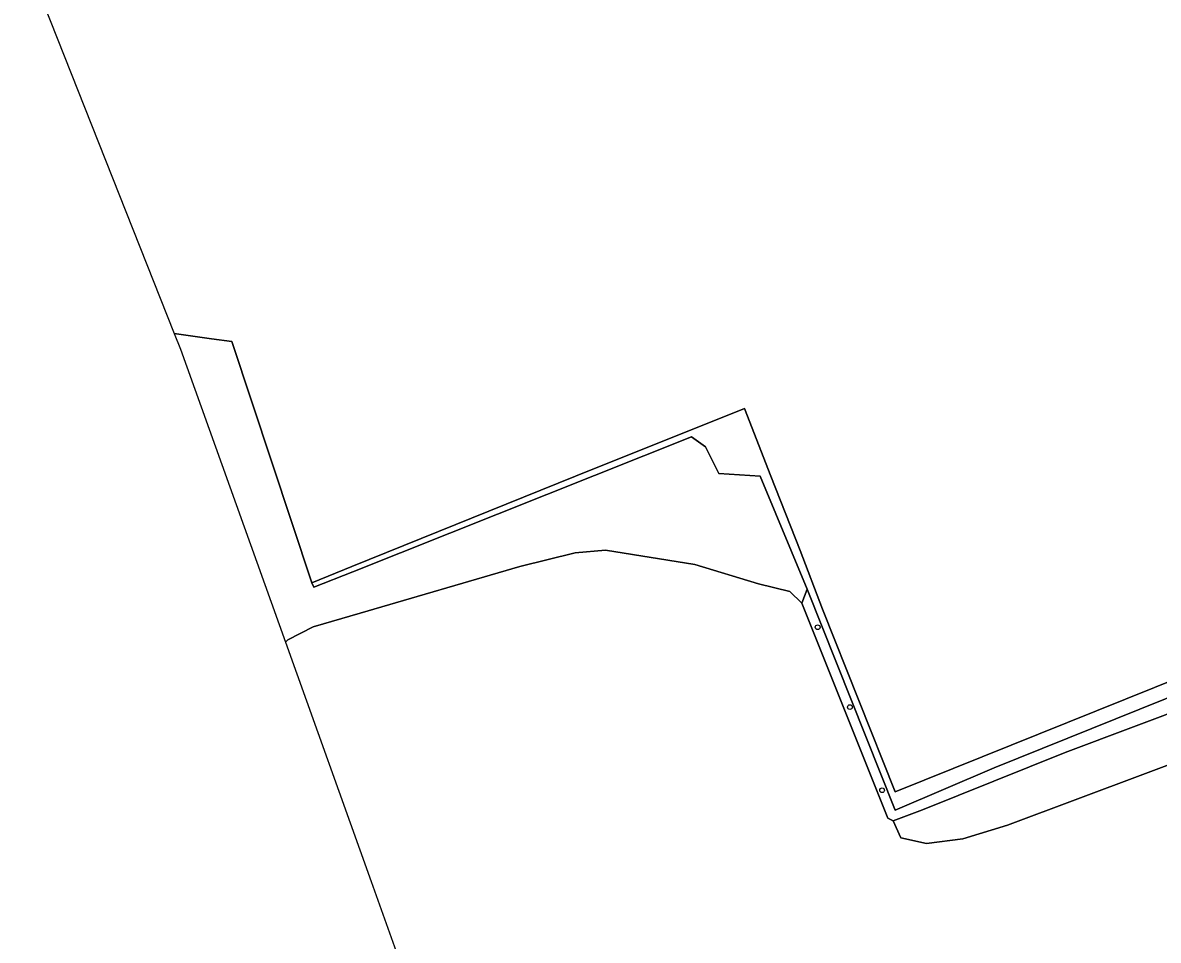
# Model space of a CAD drawing. Extents: x 164494 to 166241, y 382475 to 384495.
# Drawn here: x 164878.4 to 165112.8, y 383904.1 to 384093.6 of the extents above; entities that cross this region are included whole.
import ezdxf

# ---------------------------------------------------------------- set-up
doc = ezdxf.new("R2010")
doc.units = 0
for name, color, linetype in [('IMGEO_Boom', 7, 'Continuous'), ('IMGEO_Bouwland', 7, 'Continuous'), ('IMGEO_Erf', 7, 'Continuous'), ('IMGEO_Gemengd_bos', 7, 'Continuous'), ('IMGEO_Grasland_overig', 7, 'Continuous'), ('IMGEO_Groenvoorziening', 7, 'Continuous'), ('IMGEO_Hek', 7, 'Continuous'), ('IMGEO_Loofbos', 7, 'Continuous')]:
    doc.layers.add(name, color=color, linetype=linetype)

msp = doc.modelspace()

# ---------------------------------------------------------------- linework, layer by layer
at = {"layer": 'IMGEO_Boom'}
for centre in [(165042.47, 383968.78), (165049.12, 383952.29), (165055.77, 383935.11)]:
    msp.add_circle(centre, 0.489, dxfattribs=at)
at = {"layer": 'IMGEO_Bouwland'}
msp.add_lwpolyline([(165138.05, 383949.06), (165081.65, 383927.93), (165072.46, 383925.08), (165064.97, 383924.14), (165059.64, 383925.32), (165058.09, 383928.82), (165056.96, 383929.36), (165039.22, 383973.77), (165036.7, 383976.14), (165030.29, 383977.77), (165017.09, 383981.73), (164998.67, 383984.7), (164992.4, 383984.12), (164981, 383981.35), (164948.06, 383971.71), (164938.32, 383968.86), (164933.14, 383966.19), (164932.6, 383965.72), (164950.3, 383916.26), (164966.49, 383870.97), (165006.16, 383749.43)], dxfattribs=at)
at = {"layer": 'IMGEO_Erf'}
msp.add_lwpolyline([(164878.39, 384108.38), (164909.68, 384029.45), (164917.33, 384028.32), (164921.53, 384027.81), (164938.04, 383977.95), (164946.31, 383981.3), (164992.51, 384000), (165027.4, 384013.97), (165032.8, 384000), (165038.89, 383984.62), (165043.49, 383972.53), (165058.45, 383934.76), (165225.03, 384001.82)], dxfattribs=at)
at = {"layer": 'IMGEO_Gemengd_bos'}
msp.add_lwpolyline([(164909.68, 384029.45), (164910.98, 384026.18), (164932.6, 383965.72), (164933.14, 383966.19), (164938.32, 383968.86), (164948.06, 383971.71), (164981, 383981.35), (164992.4, 383984.12), (164998.67, 383984.7), (165017.09, 383981.73), (165030.29, 383977.77), (165036.7, 383976.14), (165039.22, 383973.77), (165040.3, 383976.65), (165030.61, 384000), (165022.1, 384000.55), (165019.31, 384006.05), (165016.4, 384008.09), (164946.5, 383980.26), (164938.47, 383977.06), (164938.04, 383977.95), (164921.53, 384027.81), (164917.33, 384028.32)], close=True, dxfattribs=at)
at = {"layer": 'IMGEO_Grasland_overig'}
msp.add_lwpolyline([(165225.03, 384001.82), (165058.45, 383934.76), (165043.49, 383972.53), (165038.89, 383984.62), (165032.8, 384000), (165027.4, 384013.97), (164992.51, 384000), (164946.31, 383981.3), (164938.04, 383977.95), (164938.47, 383977.06), (164946.5, 383980.26), (165016.4, 384008.09), (165019.31, 384006.05), (165022.1, 384000.55), (165030.61, 384000), (165040.3, 383976.65), (165058.48, 383931), (165078.87, 383939.77), (165124.21, 383957.98)], dxfattribs=at)
at = {"layer": 'IMGEO_Groenvoorziening'}
msp.add_lwpolyline([(165039.22, 383973.77), (165056.96, 383929.36), (165058.09, 383928.82), (165064.1, 383931.04), (165093.57, 383942.94), (165121.25, 383953.34), (165151.68, 383965.17), (165188.1, 383979.72), (165214.62, 383990), (165218.96, 383991.81), (165221.91, 383993.03), (165239.23, 384000.56), (165245.18, 383997.75), (165248.06, 383998.68), (165239.21, 384004), (165234.77, 384002.57), (165222.9, 383997.86), (165202.31, 383989.86), (165182.5, 383981.38), (165147.25, 383967.37), (165124.21, 383957.98), (165078.87, 383939.77), (165058.48, 383931), (165040.3, 383976.65)], close=True, dxfattribs=at)
at = {"layer": 'IMGEO_Hek'}
for points in [[(164917.33, 384028.32), (164909.68, 384029.45)], [(164917.33, 384028.32), (164921.53, 384027.81), (164938.04, 383977.95)], [(164946.31, 383981.3), (164992.51, 384000), (165027.4, 384013.97)], [(165027.4, 384013.97), (165032.8, 384000), (165038.89, 383984.62)], [(165229.72, 384009.7), (165229.49, 384009.32), (165229.53, 384009.13), (165225.03, 384001.82), (165058.45, 383934.76), (165043.49, 383972.53), (165038.89, 383984.62)], [(164938.04, 383977.95), (164946.31, 383981.3)]]:
    msp.add_lwpolyline(points, dxfattribs=at)
at = {"layer": 'IMGEO_Loofbos'}
msp.add_lwpolyline([(165121.25, 383953.34), (165093.57, 383942.94), (165064.1, 383931.04), (165058.09, 383928.82), (165059.64, 383925.32), (165064.97, 383924.14), (165072.46, 383925.08), (165081.65, 383927.93), (165138.05, 383949.06)], dxfattribs=at)

doc.saveas('drawing.dxf')
